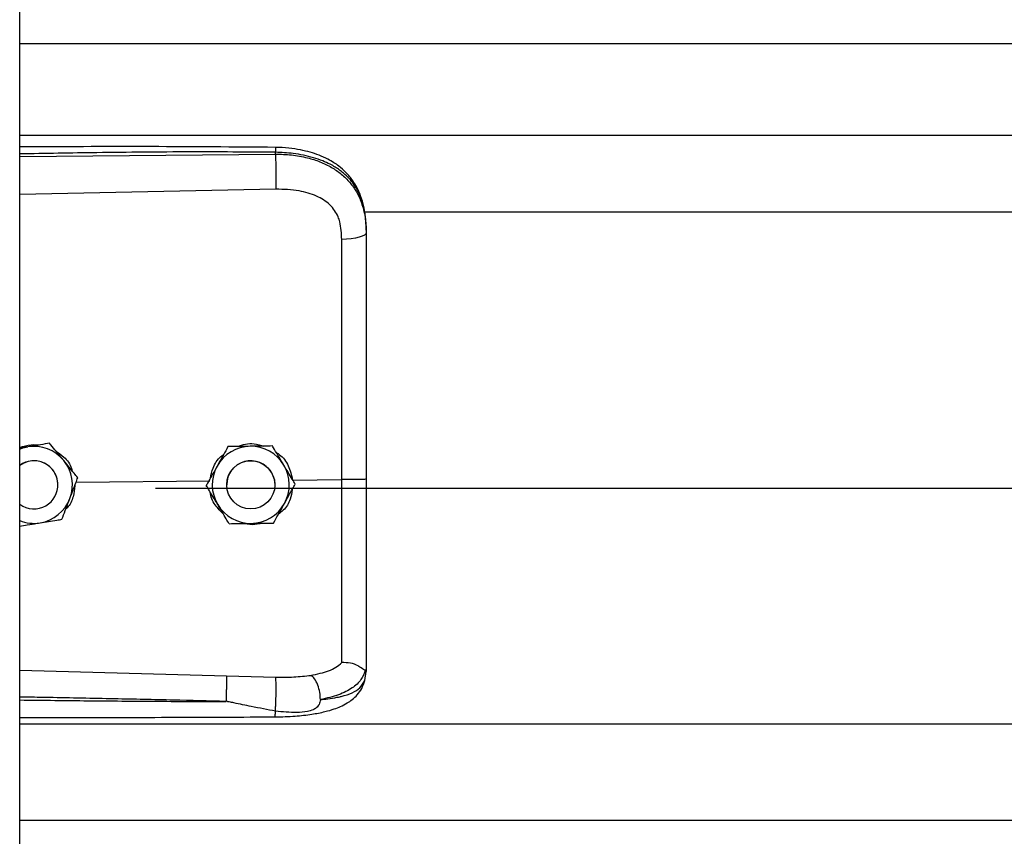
# Model space of a CAD drawing. Header units: inches. Extents: x 170 to 284, y 215 to 248.
# Tile 689 of 1056: x 227.164 to 227.382, y 222.968 to 223.15. Entities that reach past the tile are written whole.
import ezdxf

# ---------------------------------------------------------------- set-up
doc = ezdxf.new("R2010")
doc.units = ezdxf.units.IN
doc.header["$LTSCALE"] = 0.25
doc.header["$MEASUREMENT"] = 0
doc.layers.add('RH FRONT OF HOOD', color=7, linetype='Continuous')

msp = doc.modelspace()

# ---------------------------------------------------------------- linework, layer by layer
at = {"layer": 'RH FRONT OF HOOD'}
for p, q in [((227.163613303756, 220.1328032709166), (227.163613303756, 224.3332527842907)), ((227.163613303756, 223.1445749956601), (231.1959333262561, 223.1445749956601)), ((227.163613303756, 223.1241869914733), (231.1959333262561, 223.1241869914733)), ((227.163613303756, 223.1194386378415), (227.2204605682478, 223.1199753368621)), ((227.2204605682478, 223.1199753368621), (227.2204605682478, 223.1203867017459)), ((227.2205565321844, 223.1121865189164), (227.163613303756, 223.1109769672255)), ((227.2401614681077, 223.1071113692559), (231.119382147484, 223.1071113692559)), ((227.240656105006, 223.1030521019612), (227.240656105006, 223.10256378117)), ((227.1702658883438, 223.0557068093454), (227.1693373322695, 223.0555556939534)), ((227.1702658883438, 223.0557051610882), (227.1702658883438, 223.0557068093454)), ((227.1653878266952, 223.0549106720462), (227.163613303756, 223.0546218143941)), ((227.2099049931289, 223.0549470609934), (227.2099049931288, 223.0549487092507)), ((227.2197884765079, 223.0550953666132), (227.2197884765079, 223.0550970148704)), ((227.1761474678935, 223.0470681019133), (227.205845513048, 223.0473523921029)), ((227.1765196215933, 223.0480503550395), (227.1765196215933, 223.0480520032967)), ((227.2242848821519, 223.0475289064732), (227.2351984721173, 223.0476333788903)), ((227.2248586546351, 223.0466101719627), (227.2248586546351, 223.0466118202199)), ((227.1721136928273, 223.046460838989), (227.1721136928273, 223.0464616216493)), ((227.193781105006, 223.0457189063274), (231.165765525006, 223.0457189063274)), ((227.2050916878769, 223.0463135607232), (227.2050916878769, 223.0463152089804)), ((227.2096249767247, 223.0464616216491), (227.2096249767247, 223.0464608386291)), ((227.2203253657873, 223.0464608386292), (227.2203253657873, 223.0464616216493)), ((227.163613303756, 223.0053052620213), (227.2095489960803, 223.0039734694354)), ((227.2403164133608, 223.0029967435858), (227.240656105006, 223.0049819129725)), ((227.240656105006, 223.0055107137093), (227.240656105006, 223.0049819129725)), ((227.2095489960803, 223.0039734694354), (227.2205346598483, 223.0037113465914)), ((227.163613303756, 222.993333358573), (231.1959333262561, 222.993333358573)), ((227.163613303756, 222.9719543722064), (231.1959333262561, 222.9719543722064))]:
    msp.add_line(p, q, dxfattribs=at)
at = {"layer": 'RH FRONT OF HOOD', "flags": 128}
for points in [[(227.240656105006, 223.10256378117), (227.2405521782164, 223.1022680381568), (227.2402442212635, 223.1019831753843), (227.239743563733, 223.1017196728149), (227.2390686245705, 223.1014872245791), (227.238244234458, 223.1012943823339), (227.2373007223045, 223.1011482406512), (227.2362727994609, 223.1010541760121), (227.235198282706, 223.1010156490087)], [(227.163613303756, 223.0544212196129), (227.1642967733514, 223.0546588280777), (227.1653878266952, 223.0549106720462)], [(227.2195679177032, 223.0492059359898), (227.2201727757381, 223.047730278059), (227.2203253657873, 223.0464616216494)]]:
    msp.add_lwpolyline(points, dxfattribs=at)
at = {"layer": 'RH FRONT OF HOOD'}
msp.add_circle((227.2149751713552, 223.046460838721), 0.005350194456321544, dxfattribs=at)
for centre, radius, start, end in [((227.1667634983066, 223.0464616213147), 0.008560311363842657, 39.24773070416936, 99.24772960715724), ((227.2149751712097, 223.0464616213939), 0.00856031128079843, 90.85968127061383, 150.859680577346), ((227.2149751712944, 223.0464616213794), 0.008560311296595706, 30.85968260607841, 90.85968183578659), ((227.1667634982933, 223.0464616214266), 0.005350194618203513, 39.2477307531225, 126.0718980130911), ((227.1667634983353, 223.0464608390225), 0.005350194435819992, 300.0097421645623, 126.0718999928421), ((227.1667634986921, 223.0464616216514), 0.00856031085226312, 339.2477292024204, 39.2477305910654), ((227.2149751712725, 223.0464616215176), 0.005350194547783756, 30.85968222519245, 179.9999985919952), ((227.1667634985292, 223.0464616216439), 0.005350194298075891, 5.902783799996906e-08, 39.24773054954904), ((227.2149751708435, 223.0464616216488), 0.00856031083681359, 150.8596808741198, 210.8596823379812), ((227.2149751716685, 223.0464616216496), 0.008560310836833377, 330.859680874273, 30.85968233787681), ((227.1667634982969, 223.0464608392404), 0.005350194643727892, 233.9281021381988, 300.0097413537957), ((227.166763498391, 223.0464616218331), 0.008560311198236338, 279.2477290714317, 339.247728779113), ((227.2149751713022, 223.0464616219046), 0.008560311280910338, 270.8596812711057, 330.8596805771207), ((227.2149751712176, 223.046461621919), 0.008560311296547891, 210.8596826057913, 270.8596818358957), ((227.1667634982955, 223.0464616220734), 0.008560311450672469, 248.4076756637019, 279.2477294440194)]:
    msp.add_arc(centre, radius, start, end, dxfattribs=at)
for points, knots in [([(227.2204419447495, 223.121478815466), (227.2112249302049, 223.1215467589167), (227.1931380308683, 223.1216800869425), (227.17419448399, 223.1216227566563), (227.1644687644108, 223.121569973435), (227.163613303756, 223.1215653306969)], [0, 0, 0, 0, 0.4865830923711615, 0.9548405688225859, 1, 1, 1, 1]), ([(227.2204417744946, 223.1214629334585), (227.2204429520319, 223.1214669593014), (227.2204469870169, 223.1214807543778), (227.2204522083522, 223.1213658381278), (227.2204588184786, 223.1210730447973), (227.2204598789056, 223.1206570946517), (227.2204605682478, 223.1203867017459)], [0, 0, 0, 0, 0.09787641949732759, 0.3353863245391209, 0.5679606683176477, 1, 1, 1, 1]), ([(227.2405696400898, 223.1050951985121), (227.2404506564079, 223.1061656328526), (227.2402352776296, 223.1081032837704), (227.2394903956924, 223.1106219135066), (227.2386331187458, 223.1125316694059), (227.2375579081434, 223.1142843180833), (227.236242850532, 223.115872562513), (227.2347721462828, 223.117167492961), (227.2333984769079, 223.1181273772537), (227.2319558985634, 223.1189588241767), (227.2295777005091, 223.1200259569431), (227.2266412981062, 223.120838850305), (227.2233323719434, 223.1213672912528), (227.2214406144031, 223.1214402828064), (227.2204419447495, 223.121478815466)], [0, 0, 0, 0, 0.1084465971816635, 0.1963050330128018, 0.269182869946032, 0.3279968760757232, 0.4149595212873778, 0.4916410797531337, 0.5389760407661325, 0.5941910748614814, 0.6694152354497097, 0.8148545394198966, 0.9022606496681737, 1, 1, 1, 1]), ([(227.2204605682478, 223.1203867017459), (227.2141547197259, 223.1204260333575), (227.2009156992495, 223.1205086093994), (227.1819660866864, 223.1203274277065), (227.169325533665, 223.1201064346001), (227.163613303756, 223.1200065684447)], [0, 0, 0, 0, 0.3326703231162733, 0.6984356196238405, 1, 1, 1, 1]), ([(227.240656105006, 223.1030521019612), (227.240593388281, 223.1044085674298), (227.2404749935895, 223.1069692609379), (227.2395054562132, 223.1104602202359), (227.2382162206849, 223.112872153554), (227.2368523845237, 223.1145748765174), (227.2357694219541, 223.1156182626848), (227.2347104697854, 223.1164467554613), (227.2337210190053, 223.1171066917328), (227.2324866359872, 223.1178017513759), (227.2308926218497, 223.1185274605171), (227.2282289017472, 223.1194354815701), (227.2246938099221, 223.1201954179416), (227.2217872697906, 223.1203267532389), (227.2204605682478, 223.1203867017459)], [0, 0, 0, 0, 0.1307156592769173, 0.2467609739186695, 0.3577928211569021, 0.4170971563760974, 0.4791482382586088, 0.5177152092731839, 0.5590896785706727, 0.6032945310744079, 0.6633484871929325, 0.7353692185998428, 0.8792082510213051, 1, 1, 1, 1]), ([(227.2204605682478, 223.1199753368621), (227.2204822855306, 223.1193994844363), (227.2205273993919, 223.1182032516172), (227.2205684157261, 223.1159781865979), (227.2205816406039, 223.1138008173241), (227.2205646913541, 223.112711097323), (227.2205565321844, 223.1121865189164)], [0, 0, 0, 0, 0.2406941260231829, 0.4999999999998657, 0.7593058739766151, 1, 1, 1, 1]), ([(227.2204605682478, 223.1199753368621), (227.2216573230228, 223.1199436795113), (227.2240896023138, 223.1198793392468), (227.2274191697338, 223.119260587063), (227.2303975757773, 223.1183174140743), (227.2329292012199, 223.1171038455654), (227.2351748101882, 223.1155579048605), (227.2370374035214, 223.1137227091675), (227.2385310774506, 223.1115875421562), (227.2397003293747, 223.1090329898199), (227.240497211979, 223.1059566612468), (227.240602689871, 223.1037043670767), (227.240656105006, 223.10256378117)], [0, 0, 0, 0, 0.1094013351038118, 0.2223468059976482, 0.315179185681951, 0.4102231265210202, 0.5012749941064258, 0.5946006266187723, 0.6834485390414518, 0.7745330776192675, 0.8858211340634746, 1, 1, 1, 1]), ([(227.2347726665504, 223.1049489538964), (227.2347726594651, 223.104948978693), (227.2346701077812, 223.1053078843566), (227.2341749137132, 223.1067140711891), (227.2326388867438, 223.1089167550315), (227.2295718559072, 223.1108200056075), (227.2254556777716, 223.1120316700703), (227.2223029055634, 223.11213132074), (227.2205565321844, 223.1121865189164)], [0, 0, 0, 0, 4.497367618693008e-06, 0.06509473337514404, 0.261670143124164, 0.4753105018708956, 0.709365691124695, 1, 1, 1, 1]), ([(227.235198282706, 223.1010156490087), (227.2351283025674, 223.1023402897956), (227.2350583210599, 223.1036649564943), (227.234772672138, 223.1049489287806), (227.2347726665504, 223.1049489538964)], [0, 0, 0, 0, 0.999980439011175, 1, 1, 1, 1]), ([(227.240656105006, 223.10256378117), (227.240656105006, 223.0989336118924), (227.240656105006, 223.0916627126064), (227.240656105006, 223.0805819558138), (227.240656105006, 223.0693993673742), (227.240656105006, 223.0584306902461), (227.240656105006, 223.0511828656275), (227.240656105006, 223.0477030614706)], [0, 0, 0, 0, 0.2027568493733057, 0.4061035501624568, 0.608860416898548, 0.8122072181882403, 1, 1, 1, 1]), ([(227.2351984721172, 223.0476333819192), (227.2351984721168, 223.0476334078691), (227.235198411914, 223.0510197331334), (227.2351983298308, 223.0580664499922), (227.2351982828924, 223.0687396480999), (227.2351982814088, 223.0796157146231), (227.2351982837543, 223.090403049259), (227.2351982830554, 223.0974781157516), (227.235198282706, 223.1010156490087)], [0, 0, 0, 0, 1.439079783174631e-06, 0.1877923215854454, 0.3908439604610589, 0.5938956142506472, 0.7969478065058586, 1, 1, 1, 1]), ([(227.163613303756, 223.0547407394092), (227.1644509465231, 223.0550213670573), (227.1658601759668, 223.0554934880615), (227.1673332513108, 223.0553748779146), (227.1679307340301, 223.0553267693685)], [0, 0, 0, 0, 0.5943977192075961, 1, 1, 1, 1]), ([(227.1702658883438, 223.0557051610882), (227.1695903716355, 223.0555951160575), (227.1682234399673, 223.0553724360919), (227.1665583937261, 223.0551012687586), (227.1656051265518, 223.0549460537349), (227.1653878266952, 223.0549106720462)], [0, 0, 0, 0, 0.42997043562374, 0.870060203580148, 0.9999999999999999, 0.9999999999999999, 0.9999999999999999, 0.9999999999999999]), ([(227.1733927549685, 223.0518796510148), (227.173269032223, 223.0520310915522), (227.1723013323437, 223.053215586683), (227.1712402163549, 223.0545143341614), (227.1703608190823, 223.0555906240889), (227.1702658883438, 223.0557068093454)], [0, 0, 0, 0, 0.1156468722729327, 0.9045342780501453, 1, 1, 1, 1]), ([(227.1733927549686, 223.0518775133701), (227.173269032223, 223.0520289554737), (227.1723013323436, 223.0532134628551), (227.1712402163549, 223.0545124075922), (227.1703608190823, 223.0555889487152), (227.1702658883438, 223.0557051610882)], [0, 0, 0, 0, 0.115646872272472, 0.9045342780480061, 1, 1, 1, 1]), ([(227.2120514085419, 223.054981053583), (227.2126203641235, 223.0551943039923), (227.2138018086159, 223.0556371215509), (227.2158463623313, 223.0556922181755), (227.2171835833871, 223.0552854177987), (227.217895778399, 223.0550687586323)], [0, 0, 0, 0, 0.3027399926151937, 0.6286439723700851, 1, 1, 1, 1]), ([(227.1715370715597, 223.0540108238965), (227.1721864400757, 223.0535830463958), (227.1736774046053, 223.052600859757), (227.1749790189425, 223.0508683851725), (227.1752549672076, 223.0496320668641), (227.1753103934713, 223.049383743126)], [0, 0, 0, 0, 0.3814222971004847, 0.8757540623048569, 1, 1, 1, 1]), ([(227.2060093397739, 223.0479613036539), (227.2061717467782, 223.0487132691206), (227.2065506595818, 223.0504676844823), (227.2076800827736, 223.0523081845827), (227.2087198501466, 223.0530395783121), (227.2089184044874, 223.0531792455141)], [0, 0, 0, 0, 0.3776771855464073, 0.8811610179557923, 1, 1, 1, 1]), ([(227.2099049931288, 223.0549487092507), (227.2095717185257, 223.0543509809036), (227.2088973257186, 223.0531414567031), (227.2080758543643, 223.0516680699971), (227.2076055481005, 223.0508244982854), (227.2074983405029, 223.0506322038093)], [0, 0, 0, 0, 0.4299704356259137, 0.8700602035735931, 1, 1, 1, 1]), ([(227.2099049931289, 223.0549470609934), (227.2095717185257, 223.0543492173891), (227.2088973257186, 223.0531394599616), (227.2080758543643, 223.051665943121), (227.2076055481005, 223.0508223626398), (227.2074983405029, 223.0506300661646)], [0, 0, 0, 0, 0.4299704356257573, 0.8700602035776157, 1, 1, 1, 1]), ([(227.2148467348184, 223.0550231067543), (227.2135746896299, 223.0550039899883), (227.2118781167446, 223.0549784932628), (227.2102999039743, 223.054954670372), (227.2099049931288, 223.0549487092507)], [0, 0, 0, 0, 0.7497733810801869, 0.9999999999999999, 0.9999999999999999, 0.9999999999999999, 0.9999999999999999]), ([(227.2148467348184, 223.0550209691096), (227.21357468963, 223.0550019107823), (227.2118781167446, 223.0549764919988), (227.2102999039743, 223.0549529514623), (227.2099049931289, 223.0549470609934)], [0, 0, 0, 0, 0.749773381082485, 1, 1, 1, 1]), ([(227.2197884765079, 223.0550970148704), (227.2191041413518, 223.0550868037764), (227.2177193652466, 223.0550661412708), (227.2160325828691, 223.0550408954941), (227.2150668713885, 223.055026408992), (227.2148467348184, 223.0550231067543)], [0, 0, 0, 0, 0.4299704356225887, 0.870060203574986, 0.9999999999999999, 0.9999999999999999, 0.9999999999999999, 0.9999999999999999]), ([(227.2197884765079, 223.0550953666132), (227.2191041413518, 223.055085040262), (227.2177193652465, 223.0550641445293), (227.2160325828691, 223.055038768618), (227.2150668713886, 223.0550242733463), (227.2148467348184, 223.0550209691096)], [0, 0, 0, 0, 0.4299704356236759, 0.8700602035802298, 1, 1, 1, 1]), ([(227.2223235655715, 223.0508546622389), (227.2222232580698, 223.0510225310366), (227.2214387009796, 223.0523355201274), (227.2205784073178, 223.0537751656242), (227.2198654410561, 223.0549682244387), (227.2197884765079, 223.0550970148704)], [0, 0, 0, 0, 0.1156468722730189, 0.9045342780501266, 1, 1, 1, 1]), ([(227.2223235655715, 223.0508525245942), (227.2222232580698, 223.0510203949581), (227.2214387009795, 223.0523333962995), (227.2205784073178, 223.053773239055), (227.2198654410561, 223.0549665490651), (227.2197884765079, 223.0550953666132)], [0, 0, 0, 0, 0.1156468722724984, 0.9045342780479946, 1, 1, 1, 1]), ([(227.2206633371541, 223.0536329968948), (227.2209084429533, 223.0534851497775), (227.2220412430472, 223.0528018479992), (227.223515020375, 223.0507024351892), (227.2240221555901, 223.0486119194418), (227.2242848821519, 223.0475289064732)], [0, 0, 0, 0, 0.1174426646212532, 0.5427821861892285, 1, 1, 1, 1]), ([(227.1765196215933, 223.0480520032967), (227.1762555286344, 223.0483753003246), (227.1752563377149, 223.0495984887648), (227.174182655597, 223.05091275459), (227.1733927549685, 223.0518796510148)], [0, 0, 0, 0, 0.2643068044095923, 1, 1, 1, 1]), ([(227.1765196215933, 223.0480503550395), (227.1762555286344, 223.0483735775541), (227.1752563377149, 223.0495964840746), (227.174182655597, 223.0509106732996), (227.1733927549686, 223.0518775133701)], [0, 0, 0, 0, 0.2643068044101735, 1, 1, 1, 1]), ([(227.2074983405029, 223.0506322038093), (227.2068788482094, 223.0495210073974), (227.2060526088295, 223.0480389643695), (227.2052840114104, 223.0466602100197), (227.2050916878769, 223.0463152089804)], [0, 0, 0, 0, 0.7497733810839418, 0.9999999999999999, 0.9999999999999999, 0.9999999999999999, 0.9999999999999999]), ([(227.2074983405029, 223.0506300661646), (227.2068788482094, 223.0495189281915), (227.2060526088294, 223.0480369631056), (227.2052840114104, 223.0466584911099), (227.2050916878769, 223.0463135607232)], [0, 0, 0, 0, 0.7497733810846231, 1, 1, 1, 1]), ([(227.2248586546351, 223.0466118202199), (227.2246445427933, 223.0469701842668), (227.2238344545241, 223.0483260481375), (227.2229639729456, 223.0497828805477), (227.2223235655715, 223.0508546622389)], [0, 0, 0, 0, 0.2643068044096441, 1, 1, 1, 1]), ([(227.2248586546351, 223.0466101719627), (227.2246445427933, 223.0469684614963), (227.2238344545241, 223.0483240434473), (227.2229639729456, 223.0497807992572), (227.2223235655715, 223.0508525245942)], [0, 0, 0, 0, 0.2643068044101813, 1, 1, 1, 1]), ([(227.1747684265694, 223.0434284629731), (227.1752191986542, 223.044618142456), (227.1758204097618, 223.0462048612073), (227.1763796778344, 223.0476809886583), (227.1765196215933, 223.0480503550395)], [0, 0, 0, 0, 0.7497733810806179, 1, 1, 1, 1]), ([(227.2224520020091, 223.0422931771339), (227.2230714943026, 223.0434043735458), (227.2238977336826, 223.0448864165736), (227.2246663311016, 223.0462651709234), (227.2248586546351, 223.0466101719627)], [0, 0, 0, 0, 0.7497733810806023, 1, 1, 1, 1]), ([(227.2351982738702, 223.0069427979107), (227.2351982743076, 223.0072054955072), (227.2351982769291, 223.0087799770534), (227.2351982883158, 223.0122113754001), (227.2351983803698, 223.0178127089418), (227.2351986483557, 223.0242525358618), (227.2351990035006, 223.0314785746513), (227.2351992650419, 223.0393534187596), (227.2351992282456, 223.0448813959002), (227.2351991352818, 223.0476333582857), (227.2351991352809, 223.0476333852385)], [0, 0, 0, 0, 0.03155846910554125, 0.1891461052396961, 0.3467338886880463, 0.5043277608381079, 0.6619226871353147, 0.8309600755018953, 0.9999983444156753, 1, 1, 1, 1]), ([(227.240656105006, 223.0477030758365), (227.2405749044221, 223.0476916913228), (227.240412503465, 223.0476689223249), (227.2391596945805, 223.0476409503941), (227.2373622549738, 223.0476249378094), (227.2359201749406, 223.0476305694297), (227.2351991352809, 223.0476333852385)], [0, 0, 0, 0, 0.2500007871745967, 0.5000009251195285, 0.7500005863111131, 1, 1, 1, 1]), ([(227.240656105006, 223.0477030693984), (227.240656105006, 223.0446657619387), (227.240656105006, 223.0384903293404), (227.240656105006, 223.0297033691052), (227.240656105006, 223.0215367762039), (227.240656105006, 223.0149567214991), (227.240656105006, 223.0095720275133), (227.240656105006, 223.0068715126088), (227.240656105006, 223.0055107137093)], [0, 0, 0, 0, 0.1870908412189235, 0.3803918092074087, 0.5558755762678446, 0.7364481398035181, 0.8671952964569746, 1, 1, 1, 1]), ([(227.1758536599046, 223.0462926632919), (227.1757775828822, 223.0454669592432), (227.1756155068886, 223.0437078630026), (227.1747666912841, 223.0418999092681), (227.1739824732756, 223.04119921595), (227.1738936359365, 223.0411198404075)], [0, 0, 0, 0, 0.4395923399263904, 0.9365162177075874, 1, 1, 1, 1]), ([(227.2076267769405, 223.0420707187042), (227.2075264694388, 223.0422385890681), (227.2067419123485, 223.0435515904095), (227.2058816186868, 223.0449914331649), (227.2051686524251, 223.046184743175), (227.2050916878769, 223.0463135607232)], [0, 0, 0, 0, 0.1156468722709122, 0.9045342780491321, 1, 1, 1, 1]), ([(227.2089075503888, 223.0399273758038), (227.2082564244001, 223.040589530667), (227.2069083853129, 223.0419604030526), (227.2060067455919, 223.0438312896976), (227.205962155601, 223.0448443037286), (227.2059615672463, 223.0448576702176)], [0, 0, 0, 0, 0.4797011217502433, 0.9931347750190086, 1, 1, 1, 1]), ([(227.2241787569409, 223.0453905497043), (227.224066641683, 223.0446772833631), (227.2238039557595, 223.0430061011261), (227.2226496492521, 223.0410833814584), (227.2215149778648, 223.0402319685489), (227.221150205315, 223.0399582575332)], [0, 0, 0, 0, 0.3356490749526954, 0.7864254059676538, 1, 1, 1, 1]), ([(227.1730172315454, 223.0388070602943), (227.1732597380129, 223.0394470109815), (227.1737504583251, 223.0407419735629), (227.1743481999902, 223.0423194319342), (227.1746904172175, 223.043222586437), (227.1747684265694, 223.0434284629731)], [0, 0, 0, 0, 0.4299704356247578, 0.8700602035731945, 0.9999999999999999, 0.9999999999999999, 0.9999999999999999, 0.9999999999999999]), ([(227.2200453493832, 223.0379766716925), (227.2203786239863, 223.0385744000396), (227.2210530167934, 223.03978392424), (227.2218744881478, 223.041257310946), (227.2223447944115, 223.0421008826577), (227.2224520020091, 223.0422931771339)], [0, 0, 0, 0, 0.4299704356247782, 0.8700602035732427, 1, 1, 1, 1]), ([(227.2101618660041, 223.0378283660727), (227.2099477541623, 223.0381866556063), (227.2091376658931, 223.0395422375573), (227.2082671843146, 223.0409989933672), (227.2076267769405, 223.0420707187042)], [0, 0, 0, 0, 0.2643068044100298, 1, 1, 1, 1]), ([(227.163613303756, 223.0372758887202), (227.1641730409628, 223.0373669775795), (227.16542477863, 223.0375706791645), (227.1669687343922, 223.0378220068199), (227.1679218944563, 223.0379771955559), (227.1681391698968, 223.0380125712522)], [0, 0, 0, 0, 0.3844201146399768, 0.85967688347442, 1, 1, 1, 1]), ([(227.1681391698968, 223.0380125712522), (227.169394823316, 223.0382170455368), (227.1710695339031, 223.0384897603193), (227.1726274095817, 223.0387435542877), (227.1730172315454, 223.0388070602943)], [0, 0, 0, 0, 0.7497733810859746, 1, 1, 1, 1]), ([(227.2101618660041, 223.0378283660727), (227.2108462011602, 223.0378385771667), (227.2122309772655, 223.0378592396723), (227.213917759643, 223.037884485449), (227.2148834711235, 223.0378989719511), (227.2151036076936, 223.0379022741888)], [0, 0, 0, 0, 0.4299704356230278, 0.8700602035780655, 1, 1, 1, 1]), ([(227.2172478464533, 223.0379345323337), (227.2171539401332, 223.0378979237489), (227.2163795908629, 223.0375960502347), (227.215083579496, 223.0375370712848), (227.2139755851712, 223.0377896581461), (227.2135816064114, 223.0378794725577)], [0, 0, 0, 0, 0.0816716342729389, 0.6734623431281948, 1, 1, 1, 1]), ([(227.2151036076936, 223.0379022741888), (227.2163756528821, 223.0379213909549), (227.2180722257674, 223.0379468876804), (227.2196504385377, 223.0379707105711), (227.2200453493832, 223.0379766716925)], [0, 0, 0, 0, 0.7497733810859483, 1, 1, 1, 1]), ([(227.2283641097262, 223.0041187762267), (227.2297376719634, 223.0044066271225), (227.2318220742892, 223.0048434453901), (227.2339978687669, 223.0058841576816), (227.2347968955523, 223.0065894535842), (227.2351983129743, 223.0069437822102)], [0, 0, 0, 0, 0.4901989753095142, 0.7438846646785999, 0.9999999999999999, 0.9999999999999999, 0.9999999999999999, 0.9999999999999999]), ([(227.2404632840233, 223.0052601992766), (227.2401876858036, 223.0045382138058), (227.2396216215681, 223.0030552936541), (227.237568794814, 223.0012220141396), (227.2345805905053, 222.9996639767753), (227.2318535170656, 222.999040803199), (227.2304536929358, 222.9987209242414)], [0, 0, 0, 0, 0.2305257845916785, 0.4734878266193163, 0.7297379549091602, 0.9999999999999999, 0.9999999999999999, 0.9999999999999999, 0.9999999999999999]), ([(227.2404590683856, 223.0052603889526), (227.2404099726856, 223.0052518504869), (227.2403091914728, 223.0052343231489), (227.2400175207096, 223.0054205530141), (227.2395521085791, 223.0057513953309), (227.2386758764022, 223.0063314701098), (227.2371966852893, 223.0069496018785), (227.2358558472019, 223.0069456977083), (227.235198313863, 223.006943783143)], [0, 0, 0, 0, 0.1136768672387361, 0.2333502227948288, 0.3620694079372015, 0.501916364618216, 0.7557448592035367, 0.9999999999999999, 0.9999999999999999, 0.9999999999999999, 0.9999999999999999]), ([(227.240656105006, 223.0055107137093), (227.2406560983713, 223.0055094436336), (227.2406560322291, 223.0054967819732), (227.240648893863, 223.005392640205), (227.2405504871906, 223.0053142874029), (227.2404627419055, 223.0052444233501)], [0, 0, 0, 0, 0.01193493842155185, 0.118981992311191, 1, 1, 1, 1]), ([(227.2095490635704, 223.0039734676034), (227.2095557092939, 223.0037346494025), (227.2095659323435, 223.0033672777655), (227.209563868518, 223.002505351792), (227.2095562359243, 223.0017305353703), (227.2095420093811, 223.0008700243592), (227.2095170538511, 222.9997105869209), (227.2094906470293, 222.9988671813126), (227.2094734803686, 222.9983188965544)], [0, 0, 0, 0, 0.2394514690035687, 0.3683457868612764, 0.4999761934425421, 0.6316105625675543, 0.7605158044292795, 0.9999999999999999, 0.9999999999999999, 0.9999999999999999, 0.9999999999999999]), ([(227.2204035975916, 222.9948876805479), (227.2218916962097, 222.994923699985), (227.2246728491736, 222.9949910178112), (227.2284077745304, 222.9954140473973), (227.231283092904, 222.9959733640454), (227.233384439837, 222.9965818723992), (227.2349672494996, 222.9971900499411), (227.2363429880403, 222.9978853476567), (227.237614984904, 222.9987681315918), (227.2387421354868, 222.9998429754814), (227.239755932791, 223.0012618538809), (227.2401105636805, 223.0023638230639), (227.2402994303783, 223.0029507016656)], [0, 0, 0, 0, 0.1696911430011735, 0.3171409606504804, 0.4424359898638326, 0.5384364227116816, 0.6083291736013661, 0.6840959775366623, 0.7426779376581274, 0.8151683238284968, 0.9015637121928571, 1, 1, 1, 1]), ([(227.2204492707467, 222.9961408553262), (227.2204652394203, 222.9963814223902), (227.2204989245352, 222.9968888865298), (227.2205437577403, 222.9978990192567), (227.2205808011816, 222.9990864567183), (227.2206035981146, 223.0003583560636), (227.2206087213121, 223.0015618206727), (227.2205963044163, 223.0025577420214), (227.2205712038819, 223.0032970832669), (227.2205464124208, 223.0035781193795), (227.2205346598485, 223.0037113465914)], [0, 0, 0, 0, 0.1098512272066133, 0.2317256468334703, 0.3631776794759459, 0.4999999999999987, 0.6368223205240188, 0.7682743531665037, 0.890148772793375, 1, 1, 1, 1]), ([(227.2205346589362, 223.0037113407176), (227.2218867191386, 223.0037040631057), (227.2245887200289, 223.0036895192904), (227.2270953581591, 223.0039740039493), (227.2283476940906, 223.0041161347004)], [0, 0, 0, 0, 0.5003922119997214, 1, 1, 1, 1]), ([(227.2304531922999, 222.9987176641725), (227.2304283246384, 222.9992476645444), (227.2303766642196, 223.0003486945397), (227.2299009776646, 223.0020111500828), (227.2291962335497, 223.003399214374), (227.2286330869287, 223.0038846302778), (227.2283618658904, 223.0041184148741)], [0, 0, 0, 0, 0.2405618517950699, 0.4997464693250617, 0.7590693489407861, 1, 1, 1, 1]), ([(227.2304547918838, 222.9987191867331), (227.2310010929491, 222.9987762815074), (227.2323060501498, 222.9989126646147), (227.2337048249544, 222.9991407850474), (227.2346598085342, 222.9993346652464), (227.2358931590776, 222.9996124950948), (227.2375795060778, 223.0001787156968), (227.2393992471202, 223.0013042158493), (227.2400047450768, 223.0024215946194), (227.2403164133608, 223.0029967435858)], [0, 0, 0, 0, 0.1091879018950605, 0.2608187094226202, 0.3077983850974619, 0.3355235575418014, 0.5627886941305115, 0.7749539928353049, 1, 1, 1, 1]), ([(227.2094733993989, 222.9983165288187), (227.2055733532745, 222.9984157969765), (227.1973032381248, 222.9986262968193), (227.1841913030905, 222.9989084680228), (227.1732434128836, 222.9991210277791), (227.1662272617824, 222.9992491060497), (227.1640522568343, 222.9992871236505), (227.163613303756, 222.9992947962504)], [0, 0, 0, 0, 0.2551597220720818, 0.5410705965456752, 0.8577348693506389, 0.9712884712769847, 1, 1, 1, 1]), ([(227.163613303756, 222.9986497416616), (227.1662109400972, 222.998617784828), (227.1712769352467, 222.9985554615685), (227.1788410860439, 222.998474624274), (227.1864933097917, 222.9984053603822), (227.194251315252, 222.9983537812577), (227.2019738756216, 222.9983207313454), (227.2070107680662, 222.9983179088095), (227.209473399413, 222.9983165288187)], [0, 0, 0, 0, 0.1699411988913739, 0.3314248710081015, 0.4948424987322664, 0.6705311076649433, 0.8389164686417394, 1, 1, 1, 1]), ([(227.2304545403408, 222.9987159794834), (227.2303800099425, 222.9983456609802), (227.2302761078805, 222.997829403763), (227.2299043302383, 222.9972320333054), (227.2294837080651, 222.9967991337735), (227.2286799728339, 222.9963546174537), (227.227202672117, 222.9959930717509), (227.2244418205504, 222.9957529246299), (227.2220450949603, 222.9959857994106), (227.2204492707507, 222.9961408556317)], [0, 0, 0, 0, 0.1001269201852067, 0.1395859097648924, 0.1897135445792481, 0.2582342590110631, 0.3697357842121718, 0.5803479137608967, 1, 1, 1, 1]), ([(227.2204492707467, 222.9961408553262), (227.2186684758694, 222.9964869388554), (227.2156134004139, 222.997080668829), (227.2121774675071, 222.9978007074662), (227.2104392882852, 222.998158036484), (227.2099417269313, 222.9982592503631), (227.2097911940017, 222.9982852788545), (227.2097408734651, 222.9982939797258)], [0, 0, 0, 0, 0.5022803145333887, 0.8616962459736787, 0.9584272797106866, 0.9861029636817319, 1, 1, 1, 1]), ([(227.163613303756, 222.994750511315), (227.1672794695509, 222.9947512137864), (227.1787519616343, 222.9947534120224), (227.197682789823, 222.9947812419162), (227.2129459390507, 222.9948527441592), (227.2204035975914, 222.9948876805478)], [0, 0, 0, 0, 0.1936599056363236, 0.6060178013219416, 0.9999999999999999, 0.9999999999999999, 0.9999999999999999, 0.9999999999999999]), ([(227.2204035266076, 222.9949095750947), (227.2204042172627, 222.9949026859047), (227.2204107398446, 222.9948376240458), (227.220421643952, 222.9950273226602), (227.2204357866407, 222.9953541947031), (227.2204444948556, 222.9957867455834), (227.2204484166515, 222.9960775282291), (227.2204492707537, 222.9961408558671)], [0, 0, 0, 0, 0.03436730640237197, 0.324566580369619, 0.6210149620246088, 0.9174633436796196, 1, 1, 1, 1])]:
    msp.add_open_spline(points, degree=3, knots=knots, dxfattribs=at)

doc.saveas('drawing.dxf')
